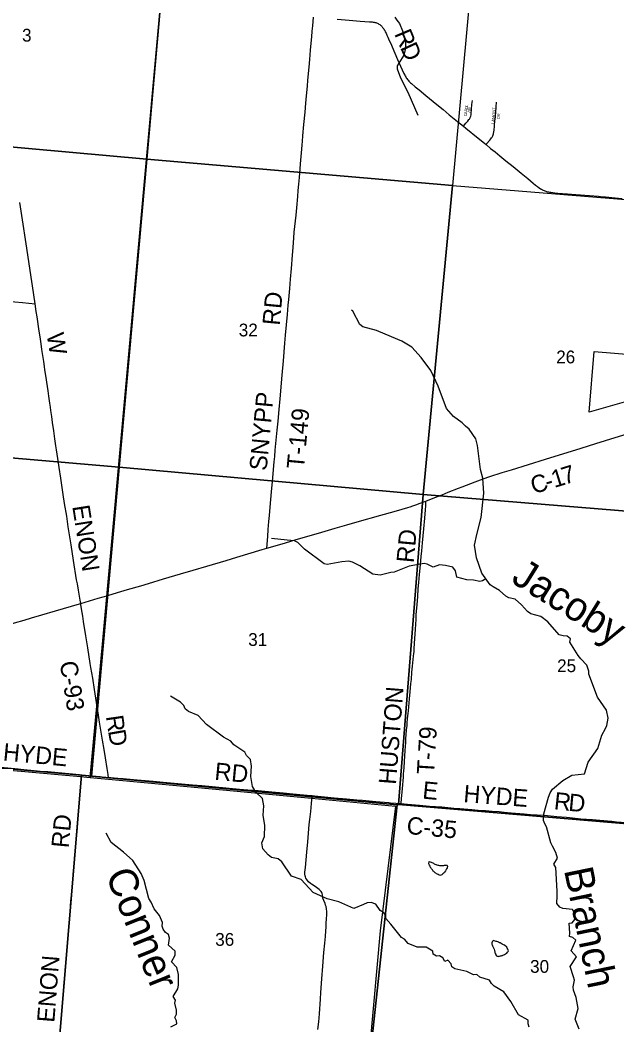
# Model space of a CAD drawing. Extents: x 1410790 to 1770854, y 448063 to 770588.
# Drawn here: x 1561071 to 1571387, y 649026 to 666393 of the extents above; entities that cross this region are included whole.
import ezdxf

# ---------------------------------------------------------------- set-up
doc = ezdxf.new("R2010")
doc.units = 0
for name, color, linetype in [('GM_X_Corporation', 7, 'Continuous'), ('GM_X_County_Road', 7, 'Continuous'), ('GM_X_County_Road_Text', 7, 'Continuous'), ('GM_X_Minor_Lake', 7, 'Continuous'), ('GM_X_Minor_River', 7, 'Continuous'), ('GM_X_Minor_River_Text', 7, 'Continuous'), ('GM_X_Section', 7, 'Continuous'), ('GM_X_Section_Text', 7, 'Continuous'), ('GM_X_Township', 7, 'Continuous'), ('GM_X_Township_Road', 7, 'Continuous'), ('GM_X_Township_Road_Text', 7, 'Continuous'), ('GM_X_Township_Subdivision', 7, 'Continuous'), ('GM_X_Township_Subdivision_Text', 7, 'Continuous')]:
    doc.layers.add(name, color=color, linetype=linetype)

msp = doc.modelspace()

# ---------------------------------------------------------------- linework, layer by layer
at = {"layer": 'GM_X_Corporation'}
msp.add_lwpolyline([(1571554, 659799), (1570908, 659614), (1570997, 660664), (1572888, 660512)], dxfattribs=at)
at = {"layer": 'GM_X_County_Road'}
for points in [[(1566550, 666408), (1566762, 666392), (1566949, 666376), (1567112, 666363), (1567141, 666361), (1567158, 666360), (1567174, 666358), (1567189, 666355), (1567205, 666352), (1567218, 666349), (1567233, 666344), (1567249, 666338), (1567262, 666332), (1567274, 666325), (1567288, 666316), (1567298, 666308), (1567308, 666300), (1567317, 666291), (1567326, 666282), (1567332, 666275), (1567338, 666267), (1567348, 666254), (1567357, 666240), (1567365, 666227), (1567373, 666212), (1567384, 666191), (1567396, 666169), (1567411, 666135), (1567429, 666097), (1567453, 666042), (1567477, 665989), (1567502, 665930), (1567597, 665709), (1567676, 665532), (1567707, 665467), (1567719, 665443), (1567728, 665427), (1567737, 665411), (1567747, 665396), (1567757, 665381), (1567767, 665368), (1567778, 665355), (1567790, 665340), (1567804, 665326), (1567820, 665311), (1567838, 665294), (1567900, 665241), (1567969, 665185), (1568082, 665090), (1568273, 664934), (1568382, 664845), (1568488, 664758), (1568631, 664642), (1568734, 664560)], [(1568734, 664560), (1568774, 664525), (1568988, 664351), (1569099, 664263), (1569125, 664241)], [(1569125, 664241), (1569205, 664176), (1569281, 664113), (1569365, 664045), (1569469, 663960), (1569592, 663861), (1569731, 663747), (1569845, 663652), (1569941, 663572), (1569982, 663539), (1570013, 663515), (1570045, 663492), (1570066, 663479), (1570084, 663468), (1570100, 663459), (1570115, 663452), (1570129, 663446), (1570142, 663441), (1570156, 663436), (1570170, 663432), (1570188, 663427), (1570207, 663423), (1570225, 663419), (1570245, 663417), (1570279, 663413), (1570314, 663409), (1570366, 663404), (1570448, 663398), (1570533, 663391), (1570605, 663386), (1570677, 663380), (1570758, 663373), (1571069, 663347), (1571105, 663344), (1571190, 663336), (1571249, 663331), (1571360, 663322), (1571481, 663311)], [(1561331, 661489), (1561284, 661798), (1561261, 661947), (1561186, 662453), (1561103, 663016), (1561069, 663239)], [(1562121, 656308), (1562112, 656368), (1562081, 656540), (1562061, 656647), (1562048, 656720), (1561996, 657051), (1561954, 657326), (1561905, 657637), (1561877, 657819), (1561840, 658039), (1561816, 658194), (1561773, 658473), (1561746, 658658), (1561723, 658814), (1561702, 658963), (1561691, 659036), (1561673, 659158), (1561654, 659291), (1561633, 659440), (1561619, 659540), (1561604, 659646), (1561596, 659701), (1561585, 659772), (1561573, 659853), (1561568, 659892), (1561554, 659983), (1561532, 660135), (1561520, 660215), (1561501, 660350), (1561493, 660404), (1561480, 660491), (1561460, 660628), (1561449, 660702), (1561435, 660799), (1561416, 660919), (1561401, 661016), (1561364, 661266), (1561350, 661357), (1561331, 661489)], [(1568082, 658077), (1568209, 658127), (1568364, 658190), (1568468, 658231), (1568648, 658302), (1568713, 658326), (1568786, 658355), (1568936, 658414), (1569077, 658465), (1569192, 658503), (1569405, 658571), (1569568, 658621), (1569860, 658711), (1570151, 658802), (1570772, 658994), (1571025, 659074), (1571357, 659178), (1571567, 659242), (1571722, 659291)], [(1565334, 657265), (1565439, 657296), (1565656, 657360), (1565845, 657414), (1566232, 657526), (1566516, 657609), (1566717, 657668), (1566900, 657721), (1567308, 657834), (1567536, 657897), (1567674, 657937), (1567774, 657968), (1567816, 657982), (1567857, 657996), (1567894, 658009), (1567930, 658021), (1567971, 658036), (1568082, 658077)], [(1562595, 656450), (1562606, 656454), (1562814, 656516), (1562927, 656549), (1563157, 656615), (1563289, 656655), (1563550, 656733), (1563846, 656820), (1564063, 656884), (1564301, 656956), (1564631, 657055), (1564820, 657111), (1565254, 657242), (1565334, 657265)], [(1560135, 655720), (1560135, 655720), (1560166, 655730), (1560323, 655777), (1560445, 655815), (1560753, 655908), (1560976, 655974), (1561140, 656023), (1561266, 656059), (1561446, 656111), (1561681, 656181), (1562100, 656302), (1562121, 656308)], [(1562121, 656308), (1562421, 656399), (1562595, 656450)], [(1562417, 654446), (1562358, 654823), (1562326, 655018), (1562296, 655202), (1562285, 655270), (1562240, 655545), (1562207, 655753), (1562168, 655996), (1562153, 656093), (1562134, 656216), (1562123, 656294), (1562121, 656308)], [(1562597, 653304), (1562597, 653311), (1562596, 653325), (1562596, 653336), (1562595, 653342), (1562594, 653353), (1562577, 653457), (1562546, 653644), (1562523, 653787), (1562496, 653949), (1562469, 654120), (1562446, 654256), (1562421, 654422), (1562417, 654446)], [(1559596, 653585), (1559783, 653568), (1560032, 653544), (1560195, 653528), (1560423, 653507), (1560593, 653493), (1560740, 653479), (1561038, 653451), (1561136, 653442), (1561315, 653424), (1561416, 653414), (1561553, 653403), (1561674, 653392), (1561913, 653370), (1562099, 653351), (1562140, 653347)], [(1562140, 653347), (1562321, 653330)], [(1562321, 653330), (1562454, 653317), (1562533, 653309), (1562597, 653304)], [(1562597, 653304), (1562637, 653300), (1562758, 653290), (1562853, 653282), (1563095, 653261), (1563369, 653238), (1563546, 653222), (1563797, 653198), (1564052, 653175), (1564212, 653161), (1564627, 653124), (1564865, 653103), (1565006, 653090), (1565186, 653076), (1565424, 653053), (1565617, 653035), (1565787, 653019), (1566035, 652995), (1566118, 652988)], [(1566118, 652988), (1566162, 652984), (1566388, 652964), (1566502, 652953), (1566711, 652935), (1566890, 652918), (1566988, 652909), (1567220, 652888), (1567443, 652868), (1567476, 652866)], [(1567476, 652866), (1567660, 652851)], [(1567660, 652851), (1567770, 652841), (1567976, 652824), (1568146, 652809), (1568362, 652792), (1568568, 652774), (1568673, 652765), (1568882, 652748), (1568991, 652739), (1569114, 652729), (1569232, 652721), (1569353, 652712), (1569441, 652705), (1569562, 652693), (1569784, 652672), (1569896, 652663), (1570010, 652656), (1570135, 652648), (1570351, 652629), (1570514, 652614), (1570618, 652603), (1570765, 652589), (1570967, 652575), (1571225, 652554), (1571300, 652547), (1571381, 652538), (1571541, 652523)]]:
    msp.add_lwpolyline(points, dxfattribs=at)
at = {"layer": 'GM_X_Minor_Lake'}
for points in [[(1568143, 651852), (1568144, 651852), (1568175, 651840), (1568191, 651833), (1568205, 651827), (1568219, 651819), (1568229, 651812), (1568241, 651806), (1568255, 651800), (1568265, 651796), (1568277, 651792), (1568292, 651787), (1568302, 651785), (1568318, 651783), (1568328, 651783), (1568338, 651782), (1568354, 651782), (1568378, 651782), (1568396, 651783), (1568408, 651785), (1568425, 651787), (1568435, 651789), (1568447, 651790), (1568452, 651780), (1568460, 651764), (1568452, 651740), (1568443, 651722), (1568435, 651710), (1568425, 651689), (1568408, 651667), (1568396, 651655), (1568388, 651645), (1568374, 651633), (1568360, 651622), (1568343, 651612), (1568329, 651608), (1568313, 651612), (1568298, 651623), (1568284, 651629), (1568270, 651637), (1568258, 651646), (1568248, 651652), (1568230, 651670), (1568221, 651676), (1568211, 651685), (1568199, 651705), (1568189, 651715), (1568181, 651725), (1568176, 651735), (1568168, 651749), (1568158, 651768), (1568146, 651786), (1568141, 651798), (1568137, 651808), (1568143, 651852)], [(1569246, 650485), (1569242, 650475), (1569231, 650459), (1569225, 650447), (1569225, 650433), (1569227, 650421), (1569230, 650409), (1569236, 650391), (1569244, 650379), (1569250, 650369), (1569254, 650359), (1569259, 650348), (1569265, 650332), (1569269, 650314), (1569276, 650284), (1569280, 650272), (1569286, 650262), (1569288, 650250), (1569293, 650236), (1569305, 650217), (1569317, 650211), (1569333, 650209), (1569347, 650213), (1569357, 650214), (1569377, 650220), (1569387, 650222), (1569397, 650226), (1569407, 650228), (1569417, 650231), (1569431, 650235), (1569446, 650245), (1569460, 650253), (1569472, 650260), (1569482, 650268), (1569494, 650282), (1569506, 650294), (1569515, 650308), (1569509, 650322), (1569503, 650336), (1569491, 650354), (1569482, 650368), (1569442, 650401), (1569428, 650411), (1569415, 650418), (1569403, 650424), (1569387, 650432), (1569371, 650443), (1569359, 650447), (1569343, 650453), (1569327, 650459), (1569311, 650466), (1569299, 650468), (1569246, 650485)]]:
    msp.add_lwpolyline(points, dxfattribs=at)
at = {"layer": 'GM_X_Minor_River'}
for points in [[(1567548, 666442), (1567585, 666389), (1567630, 666332), (1567683, 666209), (1567732, 666025), (1567735, 665905), (1567707, 665785), (1567591, 665602), (1567590, 665551), (1567647, 665396), (1567772, 665147), (1567944, 664747)], [(1567233, 661027), (1566997, 661090), (1566944, 661133), (1566822, 661362), (1566798, 661377)], [(1570733, 648951), (1570664, 649122), (1570720, 649311), (1570683, 649500), (1570636, 649625), (1570631, 649682), (1570653, 649801), (1570636, 649854), (1570580, 650033), (1570691, 650203), (1570597, 650307), (1570677, 650491), (1570626, 650534), (1570570, 650556), (1570575, 650614), (1570561, 650786), (1570615, 650789), (1570660, 650848), (1570646, 650970), (1570619, 651021), (1570454, 651039), (1570400, 651060), (1570351, 651123), (1570352, 651259), (1570354, 651337), (1570330, 651744), (1570295, 651803), (1570359, 651905), (1570333, 652008), (1570273, 652113), (1570244, 652170), (1570172, 652450), (1570139, 652503), (1570120, 652561), (1570124, 652673), (1570204, 652962), (1570233, 653035), (1570274, 653102), (1570451, 653251), (1570611, 653340), (1570829, 653367), (1570889, 653568), (1571057, 653801), (1571126, 654034), (1571190, 654148), (1571213, 654200), (1571234, 654326), (1571210, 654468), (1571053, 654692), (1570903, 655090), (1570904, 655140), (1570868, 655246), (1570762, 655351), (1570715, 655412), (1570576, 655639), (1570583, 655699), (1570528, 655746), (1570456, 655748), (1570391, 655769), (1570193, 655991), (1570075, 656084), (1569898, 656130), (1569839, 656169), (1569739, 656285), (1569627, 656382), (1569522, 656406), (1569467, 656435), (1569357, 656534), (1569246, 656596), (1569195, 656633), (1569055, 656832), (1568962, 657099), (1568923, 657320), (1568968, 657499), (1569040, 657798), (1569086, 658218), (1569071, 658476), (1569028, 658627), (1568980, 659039), (1568947, 659158), (1568834, 659323), (1568773, 659376), (1568710, 659429), (1568565, 659539), (1568440, 659681), (1568299, 660063), (1568173, 660336), (1568005, 660562), (1567843, 660738), (1567667, 660846), (1567384, 660966), (1567233, 661027)], [(1569122, 656737), (1569066, 656700), (1569016, 656689), (1568907, 656715), (1568793, 656720), (1568620, 656763), (1568596, 656876), (1568551, 656937), (1568426, 656968), (1568318, 656976), (1568212, 656936), (1568105, 656990), (1568053, 656999), (1567796, 656955), (1567535, 656852), (1567478, 656845), (1567296, 656799), (1567166, 656814), (1566943, 656963), (1566819, 657025), (1566751, 657039), (1566633, 657027), (1566378, 656982), (1566326, 656992), (1565990, 657251), (1565872, 657364), (1565817, 657395), (1565689, 657403), (1565418, 657435)], [(1565270, 652653), (1565285, 652810), (1565260, 652939), (1565146, 653046), (1565090, 653149), (1565057, 653318), (1565069, 653496), (1565055, 653614), (1564984, 653680), (1564956, 653742), (1564766, 653868), (1564713, 653928), (1564587, 653998), (1564292, 654219), (1564151, 654376), (1563982, 654445), (1563925, 654489), (1563900, 654547), (1563846, 654604), (1563670, 654710)], [(1569872, 648989), (1569855, 649045), (1569854, 649105), (1569686, 649201), (1569553, 649428), (1569430, 649596), (1569268, 649698), (1569217, 649741), (1569187, 649800), (1569020, 649851), (1568967, 649896), (1568909, 649890), (1568796, 649948), (1568587, 649996), (1568536, 650030), (1568523, 650084), (1568464, 650143), (1568414, 650124), (1568377, 650187), (1568320, 650220), (1568267, 650213), (1568212, 650251), (1568207, 650301), (1568091, 650367), (1567937, 650372), (1567780, 650430), (1567718, 650509), (1567662, 650536), (1567477, 650764), (1567391, 650862), (1567392, 650916), (1567355, 650967), (1567298, 651004), (1567218, 651112), (1567139, 651140), (1567069, 651133), (1567006, 651107), (1566839, 651038), (1566583, 651151), (1566380, 651202), (1566135, 651315), (1565931, 651538), (1565761, 651595), (1565596, 651845), (1565533, 651896), (1565417, 651921), (1565362, 651964), (1565311, 652017), (1565268, 652070), (1565247, 652174), (1565295, 652280), (1565302, 652474), (1565270, 652653)], [(1562647, 652181), (1562558, 652341)], [(1563675, 648990), (1563778, 649044), (1563775, 649098), (1563747, 649155), (1563772, 649214), (1563773, 649279), (1563745, 649401), (1563758, 649455), (1563716, 649518), (1563796, 649652), (1563811, 649714), (1563811, 649898), (1563783, 650017), (1563687, 650117), (1563754, 650230), (1563753, 650298), (1563637, 650406), (1563652, 650524), (1563637, 650587), (1563584, 650624), (1563543, 650679), (1563526, 650731), (1563533, 650797), (1563483, 650914), (1563390, 651034), (1563334, 651145), (1563297, 651208), (1563218, 651524), (1563164, 651644), (1563020, 651865), (1562861, 652012), (1562647, 652181)]]:
    msp.add_lwpolyline(points, dxfattribs=at)
at = {"layer": 'GM_X_Section'}
for points in [[(1558388, 669799), (1563735, 669322), (1563261, 663989), (1557884, 664471)], [(1563735, 669322), (1569037, 668882), (1568546, 663532), (1563261, 663989)], [(1557884, 664471), (1563261, 663989), (1562786, 658668), (1557431, 659127)], [(1563261, 663989), (1568546, 663532), (1568041, 658191), (1562786, 658668)], [(1573894, 663099), (1573453, 657751), (1568041, 658191), (1568546, 663532)], [(1562786, 658668), (1562304, 653324), (1562130, 653340), (1556945, 653799), (1557431, 659127)], [(1562786, 658668), (1568041, 658191), (1567612, 652837), (1567588, 652832), (1562304, 653324)], [(1568041, 658191), (1573453, 657751), (1573002, 652382), (1567612, 652837)], [(1562130, 653340), (1561704, 648236), (1556518, 648680), (1556521, 648720), (1556945, 653799)], [(1562130, 653340), (1562304, 653324), (1567588, 652832), (1567053, 647848), (1561704, 648236)], [(1567612, 652837), (1573002, 652382), (1572580, 647384), (1567053, 647848), (1567588, 652832)]]:
    msp.add_lwpolyline(points, close=True, dxfattribs=at)
at = {"layer": 'GM_X_Township'}
for points in [[(1559540, 653550), (1562116, 653320), (1562283, 653304), (1562395, 654535), (1562568, 656428), (1563500, 666648)], [(1563500, 666648), (1562568, 656428), (1562395, 654535), (1562283, 653304), (1562600, 653274), (1564578, 653086), (1566106, 652943), (1567559, 652808), (1567296, 650649), (1567116, 648671)], [(1559540, 653550), (1562116, 653320), (1562283, 653304), (1562600, 653274), (1564578, 653086), (1566106, 652943), (1567559, 652808), (1567296, 650649), (1567116, 648671)]]:
    msp.add_lwpolyline(points, dxfattribs=at)
at = {"layer": 'GM_X_Township_Road'}
for points in [[(1565334, 657265), (1565352, 657469), (1565362, 657590), (1565373, 657724), (1565383, 657832), (1565394, 657976), (1565419, 658240), (1565435, 658417), (1565465, 658760), (1565473, 658848), (1565483, 658959), (1565516, 659305), (1565530, 659462), (1565548, 659664), (1565565, 659847), (1565601, 660256), (1565623, 660504), (1565649, 660808), (1565661, 660948), (1565676, 661128), (1565692, 661304), (1565706, 661464), (1565715, 661566), (1565732, 661755), (1565746, 661915), (1565760, 662101), (1565781, 662327), (1565790, 662461), (1565802, 662631), (1565811, 662725), (1565841, 663022), (1565854, 663149), (1565870, 663342), (1565880, 663450), (1565889, 663558), (1565898, 663675), (1565911, 663822), (1565918, 663910), (1565935, 664097), (1565947, 664230), (1565953, 664299), (1565961, 664394), (1565978, 664586), (1565997, 664802), (1566010, 664956), (1566022, 665083), (1566037, 665250), (1566046, 665354), (1566066, 665579), (1566077, 665713), (1566091, 665873), (1566102, 665994), (1566112, 666105), (1566121, 666203), (1566129, 666293), (1566141, 666441)], [(1560849, 661536), (1561113, 661509), (1561331, 661489)], [(1567660, 652851), (1567665, 652938), (1567667, 652990), (1567673, 653046), (1567687, 653176), (1567694, 653247), (1567698, 653309), (1567701, 653348), (1567706, 653428), (1567708, 653460), (1567710, 653489), (1567715, 653561), (1567717, 653597), (1567723, 653659), (1567730, 653779), (1567732, 653827), (1567737, 653920), (1567741, 653973), (1567746, 654038), (1567753, 654126), (1567759, 654195), (1567763, 654240), (1567770, 654322), (1567778, 654410), (1567783, 654456), (1567790, 654522), (1567797, 654595), (1567802, 654663), (1567812, 654784), (1567826, 654929), (1567834, 654997), (1567845, 655124), (1567854, 655228), (1567872, 655401), (1567877, 655446), (1567880, 655472), (1567885, 655531), (1567897, 655703), (1567908, 655860), (1567912, 655952), (1567915, 656034), (1567920, 656119), (1567928, 656230), (1567939, 656358), (1567944, 656430), (1567952, 656561), (1567963, 656670), (1567974, 656809), (1567992, 656978), (1568005, 657119), (1568016, 657220), (1568028, 657359), (1568039, 657481), (1568049, 657599), (1568065, 657782), (1568078, 657929), (1568082, 657998), (1568085, 658041), (1568085, 658054), (1568084, 658062), (1568082, 658077)], [(1561771, 648956), (1561788, 649142), (1561798, 649286), (1561804, 649371), (1561819, 649551), (1561830, 649698), (1561845, 649881), (1561853, 649976), (1561868, 650146), (1561891, 650440), (1561908, 650629), (1561920, 650783), (1561935, 650959), (1561944, 651077), (1561951, 651162), (1561969, 651368), (1561988, 651623), (1561994, 651688), (1562005, 651802), (1562013, 651897), (1562020, 651972), (1562032, 652112), (1562040, 652207), (1562055, 652360), (1562080, 652664), (1562089, 652775), (1562095, 652847), (1562108, 652994), (1562117, 653111), (1562123, 653180), (1562133, 653284), (1562137, 653320), (1562140, 653347)], [(1566218, 648945), (1566233, 649079), (1566244, 649219), (1566264, 649471), (1566270, 649585), (1566287, 649821), (1566302, 650040), (1566322, 650276), (1566337, 650439), (1566348, 650553), (1566356, 650651), (1566360, 650713), (1566364, 650785), (1566369, 650857), (1566372, 650929), (1566371, 650984), (1566367, 651033), (1566360, 651074), (1566352, 651098), (1566343, 651122), (1566319, 651176), (1566303, 651216), (1566299, 651246), (1566296, 651272), (1566292, 651294), (1566285, 651314), (1566274, 651333), (1566260, 651351), (1566242, 651367), (1566219, 651383), (1566173, 651415), (1566107, 651458), (1566091, 651470), (1566056, 651501), (1566038, 651520), (1566025, 651539), (1566011, 651563), (1566003, 651584), (1565998, 651604), (1565994, 651630), (1565993, 651651), (1565994, 651667), (1566002, 651745), (1566015, 651876), (1566027, 652010), (1566044, 652190), (1566055, 652337), (1566069, 652487), (1566080, 652578), (1566095, 652716), (1566106, 652852), (1566117, 652974), (1566118, 652988)]]:
    msp.add_lwpolyline(points, dxfattribs=at)
at = {"layer": 'GM_X_Township_Subdivision'}
for points in [[(1568734, 664560), (1568778, 664610), (1568808, 664646), (1568830, 664672), (1568837, 664682), (1568844, 664692), (1568848, 664701), (1568852, 664710), (1568857, 664721), (1568862, 664735), (1568866, 664755), (1568869, 664772), (1568870, 664783), (1568871, 664800), (1568873, 664822), (1568876, 664855), (1568882, 664931), (1568885, 664966), (1568889, 665001)], [(1569125, 664241), (1569136, 664253), (1569190, 664317), (1569209, 664341), (1569218, 664355), (1569229, 664372), (1569235, 664383), (1569240, 664394), (1569246, 664407), (1569252, 664424), (1569254, 664433), (1569257, 664447), (1569259, 664457), (1569265, 664494), (1569272, 664552), (1569274, 664575), (1569280, 664650), (1569286, 664713), (1569294, 664819), (1569298, 664868), (1569303, 664920), (1569305, 664946), (1569306, 664973), (1569307, 664976)]]:
    msp.add_lwpolyline(points, dxfattribs=at)

# ---------------------------------------------------------------- texts
at = {"layer": 'GM_X_County_Road_Text'}
for s, rotation, p in [('R', 292.8901, (1567535, 666157)), ('D', 294.6778, (1567635, 665920)), ('W', 279.2504, (1561528, 660964)), ('1', 17.1746, (1570305, 658305)), ('7', 17.2082, (1570482, 658360)), ('C', 16.1979, (1569945, 658199)), ('-', 17.1161, (1570187, 658269)), ('ENON', 278.9733, (1561972, 657989)), ('C-93', 279.0619, (1561755, 655292)), ('R', 278.315, (1562553, 654359)), ('D', 279.7607, (1562590, 654107)), ('HYDE', 354.591, (1560767, 653598)), ('RD', 354.5807, (1564424, 653264)), ('E', 354.404, (1568017, 652939)), ('HYDE', 355.5299, (1568728, 652878)), ('R', 353.8176, (1570290, 652754)), ('D', 354.705, (1570540, 652727)), ('C-35', 354.5322, (1567743, 652329))]:
    msp.add_text(s, height=300, rotation=rotation, dxfattribs=at).set_placement(p)
at = {"layer": 'GM_X_Minor_River_Text'}
for s, height, rotation, p in [('Jacoby', 500, 328.1106, (1569538, 656688)), ('Conner', 499.9, 291.9177, (1562543, 651624)), ('Branch', 499.9, 281.6091, (1570471, 651704))]:
    msp.add_text(s, height=height, rotation=rotation, dxfattribs=at).set_placement(p)
at = {"layer": 'GM_X_Section_Text'}
for s, p in [('3', (1561105, 666021)), ('32', (1564851, 660926)), ('26', (1570338, 660460)), ('31', (1565014, 655576)), ('25', (1570354, 655123)), ('36', (1564444, 650393)), ('30', (1569887, 649926))]:
    msp.add_text(s, height=221, rotation=0, dxfattribs=at).set_placement(p)
at = {"layer": 'GM_X_Township_Road_Text'}
for s, rotation, p in [('RD', 84.5821, (1565557, 661107)), ('SNYPP', 84.7269, (1565332, 658596)), ('T-149', 84.6895, (1565977, 658626)), ('RD', 84.7586, (1567875, 657003)), ('HUSTON', 85.4707, (1567567, 653172)), ('T-79', 86.5113, (1568227, 653350)), ('RD', 84.5841, (1561909, 652075)), ('ENON', 85.4923, (1561662, 649059))]:
    msp.add_text(s, height=300, rotation=rotation, dxfattribs=at).set_placement(p)
at = {"layer": 'GM_X_Township_Subdivision_Text'}
for s, rotation, p in [('A', 81.1126, (1568795, 664766)), ('R', 81.1327, (1568802, 664810)), ('O', 82.621, (1568808, 664850)), ('L', 85.3027, (1568814, 664896)), ('D', 85.7337, (1568865, 664793)), ('R', 84.113, (1568868, 664837)), ('LAMONT', 85.1554, (1569268, 664596)), ('C', 81.1246, (1568789, 664727)), ('DR', 83.9934, (1569362, 664680))]:
    msp.add_text(s, height=50, rotation=rotation, dxfattribs=at).set_placement(p)

doc.saveas('drawing.dxf')
